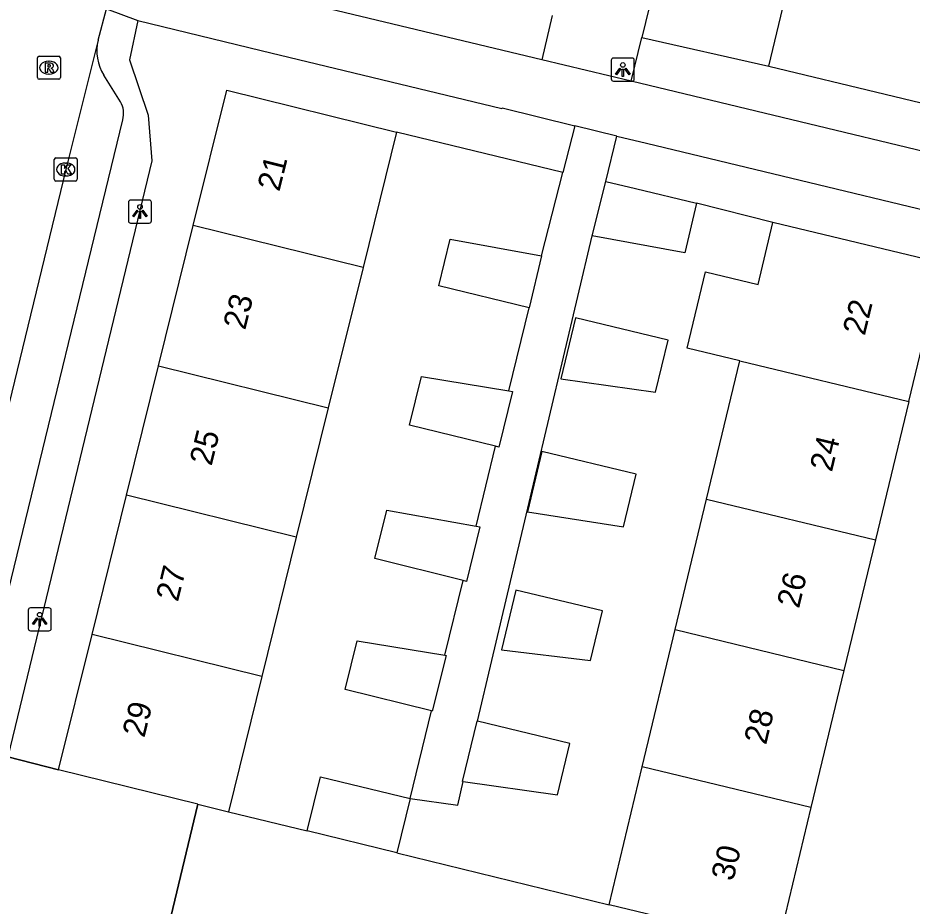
# Model space of a CAD drawing. Extents: x 162812 to 163818, y 381639 to 382470.
# Drawn here: x 163142.25 to 163181.02, y 382204.88 to 382243.37 of the extents above; entities that cross this region are included whole.
import ezdxf

# ---------------------------------------------------------------- set-up
doc = ezdxf.new("R2010")
doc.units = 0
for name, color, linetype in [('IMGEO_Erf', 7, 'Continuous'), ('IMGEO_Groenvoorziening', 7, 'Continuous'), ('IMGEO_Hek', 7, 'Continuous'), ('IMGEO_Kolk', 7, 'Continuous'), ('IMGEO_Lichtpunt', 7, 'Continuous'), ('IMGEO_Pand', 7, 'Continuous'), ('IMGEO_Pand_nummerreeks', 7, 'Continuous'), ('IMGEO_Rijbaan_lokaal_open', 7, 'Continuous'), ('IMGEO_Rioolput', 7, 'Continuous'), ('IMGEO_Voetpad_open', 7, 'Continuous')]:
    doc.layers.add(name, color=color, linetype=linetype)

msp = doc.modelspace()

# ---------------------------------------------------------------- linework, layer by layer
at = {"layer": 'IMGEO_Erf'}
for points in [[(163165.876, 382236.67), (163158.66, 382238.417)], [(163141.809, 382211.34), (163144.013, 382210.786)]]:
    msp.add_lwpolyline(points, dxfattribs=at)
at = {"layer": 'IMGEO_Groenvoorziening'}
for points in [[(163169.303, 382242.529), (163174.805, 382241.277)], [(163174.984, 382234.51), (163171.664, 382235.339)], [(163135.606, 382149.117), (163150.047, 382209.293)], [(163151.373, 382208.965), (163154.787, 382208.132)], [(163158.683, 382207.182), (163167.883, 382204.938)]]:
    msp.add_lwpolyline(points, dxfattribs=at)
at = {"layer": 'IMGEO_Hek'}
for points in [[(163144.013, 382210.786), (163141.809, 382211.34)], [(163150.047, 382209.293), (163135.606, 382149.117)]]:
    msp.add_lwpolyline(points, dxfattribs=at)
at = {"layer": 'IMGEO_Kolk'}
for p, q in [((163143.82, 382236.377), (163143.82, 382237.229)), ((163143.895, 382237.303), (163144.747, 382237.303)), ((163144.821, 382237.229), (163144.821, 382236.377)), ((163144.308, 382237.083), (163144.333, 382237.083)), ((163144.331, 382236.523), (163144.306, 382236.523)), ((163144.747, 382236.303), (163143.895, 382236.303))]:
    msp.add_line(p, q, dxfattribs=at)
for points in [[(163143.82, 382236.377), (163143.82, 382237.229)], [(163143.895, 382237.303), (163144.747, 382237.303)], [(163144.821, 382237.229), (163144.821, 382236.377)], [(163144.141, 382237.003), (163144.264, 382237.003), (163144.264, 382236.852), (163144.394, 382237.003), (163144.558, 382237.003), (163144.412, 382236.852), (163144.565, 382236.603), (163144.413, 382236.603), (163144.328, 382236.767), (163144.264, 382236.7), (163144.264, 382236.603), (163144.141, 382236.603), (163144.141, 382237.003)], [(163144.747, 382236.303), (163143.895, 382236.303)]]:
    msp.add_lwpolyline(points, dxfattribs=at)
for centre, start, end in [((163143.897, 382237.227), 91.552, 178.448), ((163143.897, 382237.227), 91.552, 178.448), ((163144.745, 382237.227), 1.552, 88.448), ((163144.745, 382237.227), 1.552, 88.448), ((163143.897, 382236.379), 181.552, 268.448), ((163143.897, 382236.379), 181.552, 268.448), ((163144.745, 382236.379), 271.552, 358.448), ((163144.745, 382236.379), 271.552, 358.448)]:
    msp.add_arc(centre, 0.0765, start, end, dxfattribs=at)
for centre, major_axis, ratio, start_param, end_param in [((163144.307, 382236.803), (-0.387, 0.002), 0.722429, 4.712389, 7.853982), ((163144.332, 382236.803), (-0.39, 0.002), 0.717154, 1.570796, 4.712389)]:
    msp.add_ellipse(centre, major_axis=major_axis, ratio=ratio, start_param=start_param, end_param=end_param, dxfattribs=at)
at = {"layer": 'IMGEO_Lichtpunt'}
for p, q in [((163167.977, 382241.535), (163167.977, 382240.728)), ((163167.977, 382241.535), (163167.977, 382240.728)), ((163168.879, 382241.63), (163168.071, 382241.63)), ((163168.879, 382241.63), (163168.071, 382241.63)), ((163168.973, 382240.728), (163168.973, 382241.535)), ((163168.973, 382240.728), (163168.973, 382241.535)), ((163168.071, 382240.634), (163168.879, 382240.634)), ((163168.071, 382240.634), (163168.879, 382240.634)), ((163147.041, 382235.381), (163147.041, 382234.574)), ((163147.041, 382235.381), (163147.041, 382234.574)), ((163147.943, 382235.476), (163147.135, 382235.476)), ((163147.943, 382235.476), (163147.135, 382235.476)), ((163148.037, 382234.574), (163148.037, 382235.381)), ((163148.037, 382234.574), (163148.037, 382235.381)), ((163147.135, 382234.48), (163147.943, 382234.48)), ((163147.135, 382234.48), (163147.943, 382234.48)), ((163143.595, 382217.803), (163142.787, 382217.803)), ((163143.595, 382217.803), (163142.787, 382217.803)), ((163142.693, 382217.708), (163142.693, 382216.901)), ((163142.693, 382217.708), (163142.693, 382216.901)), ((163143.689, 382216.901), (163143.689, 382217.708)), ((163143.689, 382216.901), (163143.689, 382217.708)), ((163142.787, 382216.807), (163143.595, 382216.807)), ((163142.787, 382216.807), (163143.595, 382216.807))]:
    msp.add_line(p, q, dxfattribs=at)
for points in [[(163168.351, 382241.199), (163168.39, 382241.171), (163168.202, 382240.909), (163168.164, 382240.936), (163168.351, 382241.199)], [(163168.453, 382241.151), (163168.5, 382241.151), (163168.5, 382240.829), (163168.453, 382240.829), (163168.453, 382241.151)], [(163168.563, 382241.171), (163168.601, 382241.198), (163168.788, 382240.936), (163168.749, 382240.908), (163168.563, 382241.171)], [(163147.415, 382235.045), (163147.454, 382235.017), (163147.266, 382234.755), (163147.228, 382234.782), (163147.415, 382235.045)], [(163147.517, 382234.997), (163147.564, 382234.997), (163147.564, 382234.675), (163147.517, 382234.675), (163147.517, 382234.997)], [(163147.627, 382235.017), (163147.665, 382235.044), (163147.852, 382234.782), (163147.813, 382234.754), (163147.627, 382235.017)], [(163143.067, 382217.372), (163143.106, 382217.344), (163142.918, 382217.082), (163142.88, 382217.109), (163143.067, 382217.372)], [(163143.169, 382217.324), (163143.216, 382217.324), (163143.216, 382217.002), (163143.169, 382217.002), (163143.169, 382217.324)], [(163143.279, 382217.344), (163143.317, 382217.371), (163143.504, 382217.109), (163143.465, 382217.081), (163143.279, 382217.344)]]:
    msp.add_lwpolyline(points, dxfattribs=at)
for centre in [(163168.476, 382241.333), (163147.54, 382235.179), (163143.192, 382217.506)]:
    msp.add_circle(centre, 0.0994, dxfattribs=at)
for centre, start, end in [((163168.071, 382241.535), 90, 180), ((163168.071, 382241.535), 90, 180), ((163168.879, 382241.535), 0, 90), ((163168.879, 382241.535), 0, 90), ((163168.071, 382240.728), 180, 270), ((163168.071, 382240.728), 180, 270), ((163168.879, 382240.728), 270, 0), ((163168.879, 382240.728), 270, 360), ((163147.135, 382235.381), 90, 180), ((163147.135, 382235.381), 90, 180), ((163147.943, 382235.381), 0, 90), ((163147.943, 382235.381), 0, 90), ((163147.135, 382234.574), 180, 270), ((163147.135, 382234.574), 180, 270), ((163147.943, 382234.574), 270, 0), ((163147.943, 382234.574), 270, 360), ((163142.787, 382217.708), 90, 180), ((163142.787, 382217.708), 90, 180), ((163143.595, 382217.708), 0, 90), ((163143.595, 382217.708), 0, 90), ((163142.787, 382216.901), 180, 270), ((163142.787, 382216.901), 180, 270), ((163143.595, 382216.901), 270, 0), ((163143.595, 382216.901), 270, 360)]:
    msp.add_arc(centre, 0.0946, start, end, dxfattribs=at)
at = {"layer": 'IMGEO_Pand'}
for points in [[(163174.805, 382241.277), (163176.211, 382247.131), (163178.87, 382246.492)], [(163174.805, 382241.277), (163184.898, 382238.854)], [(163149.852, 382234.381), (163151.301, 382240.238), (163158.66, 382238.417)], [(163158.66, 382238.417), (163157.211, 382232.56)], [(163167.151, 382233.933), (163167.743, 382236.285)], [(163167.743, 382236.285), (163169.019, 382235.977), (163171.664, 382235.339)], [(163171.664, 382235.339), (163171.158, 382233.187), (163167.151, 382233.933)], [(163173.544, 382228.515), (163171.272, 382229.061), (163172.066, 382232.367), (163174.338, 382231.822), (163174.984, 382234.51)], [(163182.321, 382232.741), (163174.984, 382234.51)], [(163148.344, 382228.289), (163149.852, 382234.381)], [(163157.211, 382232.56), (163149.852, 382234.381)], [(163164.412, 382230.813), (163160.5, 382231.757), (163160.989, 382233.787), (163164.954, 382233.058)], [(163164.954, 382233.058), (163164.412, 382230.813)], [(163157.211, 382232.56), (163155.704, 382226.468)], [(163180.875, 382226.747), (163182.321, 382232.741)], [(163169.895, 382227.157), (163170.435, 382229.405), (163166.428, 382230.367), (163165.794, 382227.729), (163169.895, 382227.157)], [(163146.959, 382222.691), (163148.344, 382228.289)], [(163148.344, 382228.289), (163155.704, 382226.468)], [(163172.103, 382222.512), (163173.544, 382228.515)], [(163173.544, 382228.515), (163180.875, 382226.747)], [(163162.956, 382224.804), (163159.231, 382225.726), (163159.751, 382227.828), (163163.538, 382227.205)], [(163163.538, 382227.205), (163163.699, 382227.179), (163163.103, 382224.768), (163162.956, 382224.804)], [(163180.875, 382226.747), (163179.428, 382220.746)], [(163155.704, 382226.468), (163154.319, 382220.87)], [(163168.502, 382221.312), (163169.05, 382223.593), (163164.97, 382224.573), (163164.343, 382221.965), (163168.502, 382221.312)], [(163145.463, 382216.647), (163146.959, 382222.691)], [(163154.319, 382220.87), (163146.959, 382222.691)], [(163170.745, 382216.858), (163172.103, 382222.512)], [(163172.103, 382222.512), (163179.428, 382220.746)], [(163161.547, 382218.988), (163157.716, 382219.936), (163158.237, 382222.041), (163162.118, 382221.344)], [(163162.118, 382221.344), (163162.281, 382221.315), (163161.696, 382218.951), (163161.547, 382218.988)], [(163154.319, 382220.87), (163152.823, 382214.827)], [(163179.428, 382220.746), (163178.064, 382215.093)], [(163167.074, 382215.526), (163167.589, 382217.67), (163163.833, 382218.572), (163163.21, 382215.977), (163167.074, 382215.526)], [(163144.013, 382210.786), (163145.463, 382216.647)], [(163152.823, 382214.827), (163145.463, 382216.647)], [(163169.316, 382210.907), (163170.745, 382216.858)], [(163170.745, 382216.858), (163178.064, 382215.093)], [(163160.179, 382213.339), (163156.433, 382214.266), (163156.956, 382216.378), (163160.762, 382215.745)], [(163160.762, 382215.745), (163160.81, 382215.737), (163160.214, 382213.33), (163160.179, 382213.339)], [(163178.064, 382215.093), (163176.63, 382209.144)], [(163152.823, 382214.827), (163151.373, 382208.965)], [(163161.56, 382210.274), (163161.531, 382210.278), (163162.158, 382212.889), (163162.177, 382212.885)], [(163161.56, 382210.274), (163165.646, 382209.693), (163166.181, 382211.923), (163162.177, 382212.885)], [(163167.883, 382204.938), (163169.316, 382210.907)], [(163176.63, 382209.144), (163169.316, 382210.907)], [(163150.047, 382209.293), (163144.013, 382210.786)], [(163154.787, 382208.132), (163155.361, 382210.485), (163159.257, 382209.535)], [(163150.047, 382209.293), (163151.373, 382208.965)], [(163159.257, 382209.535), (163158.683, 382207.182)], [(163176.63, 382209.144), (163175.19, 382203.175)], [(163158.683, 382207.182), (163154.787, 382208.132)], [(163175.19, 382203.175), (163167.883, 382204.938)]]:
    msp.add_lwpolyline(points, dxfattribs=at)
at = {"layer": 'IMGEO_Rijbaan_lokaal_open'}
for points in [[(163145.726, 382242.413), (163146.086, 382243.768)], [(163145.726, 382242.413), (163144.32, 382236.804), (163140.443, 382220.841), (163139.498, 382217.076), (163137.595, 382217.507), (163127.997, 382219.832), (163126.177, 382220.3)]]:
    msp.add_lwpolyline(points, dxfattribs=at)
at = {"layer": 'IMGEO_Rioolput'}
for p, q in [((163143.09, 382240.788), (163143.09, 382241.64)), ((163143.165, 382241.714), (163144.017, 382241.714)), ((163143.578, 382241.494), (163143.603, 382241.494)), ((163144.091, 382241.64), (163144.091, 382240.788)), ((163144.017, 382240.714), (163143.165, 382240.714)), ((163143.601, 382240.934), (163143.576, 382240.934))]:
    msp.add_line(p, q, dxfattribs=at)
for points in [[(163143.09, 382240.788), (163143.09, 382241.64)], [(163143.165, 382241.714), (163144.017, 382241.714)], [(163144.091, 382241.64), (163144.091, 382240.788)], [(163143.679, 382241.412), (163143.427, 382241.414), (163143.427, 382241.014)], [(163143.427, 382241.014), (163143.551, 382241.014), (163143.551, 382241.176), (163143.562, 382241.176)], [(163143.605, 382241.333), (163143.551, 382241.333), (163143.551, 382241.252)], [(163143.551, 382241.252), (163143.603, 382241.252)], [(163143.609, 382241.147), (163143.68, 382241.014), (163143.82, 382241.014), (163143.755, 382241.14)], [(163144.017, 382240.714), (163143.165, 382240.714)]]:
    msp.add_lwpolyline(points, dxfattribs=at)
for centre, radius, start, end in [((163143.167, 382241.638), 0.0765, 91.552, 178.448), ((163143.167, 382241.638), 0.0765, 91.552, 178.448), ((163144.015, 382241.638), 0.0765, 1.552, 88.448), ((163144.015, 382241.638), 0.0765, 1.552, 88.448), ((163143.561, 382241.123), 0.0533, 26.0293, 88.6989), ((163143.587, 382241.441), 0.19, 274.7715, 282.9687), ((163143.611, 382241.237), 0.0964, 77.0061, 93.1865), ((163143.625, 382241.294), 0.0378, 276.6634, 79.6772), ((163143.678, 382241.302), 0.109, 350.3612, 89.416), ((163143.676, 382241.302), 0.112, 277.5842, 350.9817), ((163143.66, 382241.087), 0.108, 29.5134, 73.7905), ((163143.167, 382240.79), 0.0765, 181.552, 268.448), ((163143.167, 382240.79), 0.0765, 181.552, 268.448), ((163144.015, 382240.79), 0.0765, 271.552, 358.448), ((163144.015, 382240.79), 0.0765, 271.552, 358.448)]:
    msp.add_arc(centre, radius, start, end, dxfattribs=at)
for centre, major_axis, ratio, start_param, end_param in [((163143.577, 382241.214), (-0.387, 0.002), 0.722429, 4.712389, 7.853982), ((163143.602, 382241.214), (-0.39, 0.002), 0.717154, 1.570796, 4.712389)]:
    msp.add_ellipse(centre, major_axis=major_axis, ratio=ratio, start_param=start_param, end_param=end_param, dxfattribs=at)
at = {"layer": 'IMGEO_Voetpad_open'}
for points in [[(163164.968, 382241.557), (163152.35, 382244.592), (163146.526, 382246.03), (163143.272, 382246.834)], [(163170.232, 382246.387), (163169.303, 382242.529)], [(163146.086, 382243.768), (163147.445, 382243.263)], [(163165.416, 382243.483), (163164.968, 382241.557)], [(163147.445, 382243.263), (163147.088, 382241.552), (163147.902, 382239.162), (163148.048, 382237.184), (163141.809, 382211.34)], [(163147.445, 382243.263), (163152.798, 382241.958), (163163.236, 382239.446), (163163.242, 382239.472), (163166.392, 382238.693)], [(163168.844, 382240.625), (163169.303, 382242.529)], [(163168.844, 382240.625), (163164.968, 382241.557)], [(163146.69, 382239.737), (163145.972, 382240.887)], [(163189.262, 382235.713), (163168.844, 382240.625)], [(163141.833, 382218.56), (163146.791, 382238.957)], [(163166.392, 382238.693), (163165.876, 382236.67)], [(163168.215, 382238.248), (163166.392, 382238.693)], [(163167.743, 382236.285), (163168.215, 382238.248)], [(163168.215, 382238.248), (163169.509, 382237.937), (163188.703, 382233.318)], [(163164.954, 382233.058), (163165.876, 382236.67)], [(163162.177, 382212.885), (163167.151, 382233.933)], [(163163.538, 382227.205), (163164.412, 382230.813)], [(163162.118, 382221.344), (163162.956, 382224.804)], [(163160.762, 382215.745), (163161.547, 382218.988)], [(163159.257, 382209.535), (163160.179, 382213.339)], [(163159.257, 382209.535), (163161.317, 382209.247), (163161.56, 382210.274)]]:
    msp.add_lwpolyline(points, dxfattribs=at)
for centre, radius, start, end in [((163147.649, 382241.94), 1.981, 166.1911, 212.1242), ((163145.86, 382239.233), 0.971, 343.4783, 31.2777)]:
    msp.add_arc(centre, radius, start, end, dxfattribs=at)

# ---------------------------------------------------------------- texts
at = {"layer": 'IMGEO_Pand_nummerreeks'}
for s, rotation, p in [('21', 76.1012, (163153.584, 382235.813)), ('23', 76.1012, (163152.1, 382229.813)), ('22', 76.4383, (163178.964, 382229.569)), ('25', 76.1012, (163150.642, 382223.922)), ('24', 76.4399, (163177.539, 382223.659)), ('27', 76.1012, (163149.184, 382218.032)), ('26', 76.4399, (163176.112, 382217.746)), ('29', 76.1012, (163147.727, 382212.142)), ('28', 76.4399, (163174.686, 382211.835)), ('30', 76.4399, (163173.26, 382205.922))]:
    msp.add_text(s, height=1, rotation=rotation, dxfattribs=at).set_placement(p)

doc.saveas('drawing.dxf')
